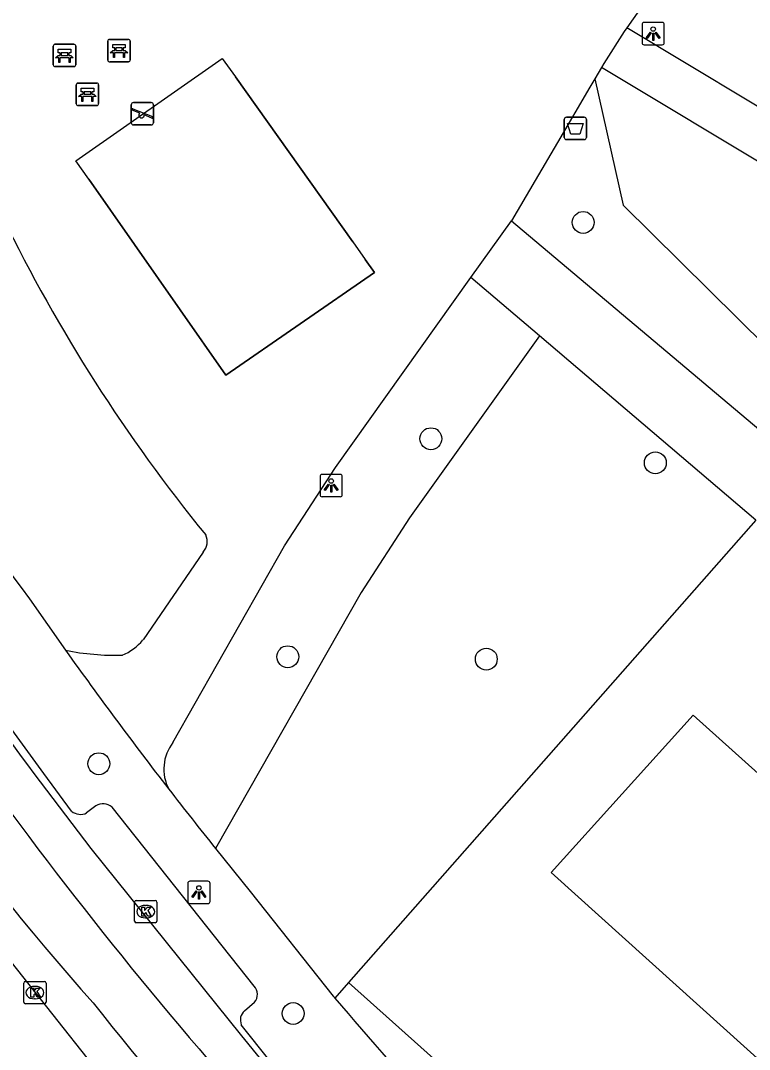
# Model space of a CAD drawing. Extents: x 159040 to 160094, y 381214 to 382518.
# Drawn here: x 159407.24 to 159439.83, y 381696.1 to 381742.07 of the extents above; entities that cross this region are included whole.
import ezdxf

# ---------------------------------------------------------------- set-up
doc = ezdxf.new("R2010")
doc.units = 0
for name, color, linetype in [('IMGEO_Afvalbak', 7, 'Continuous'), ('IMGEO_Bank', 7, 'Continuous'), ('IMGEO_Boom', 7, 'Continuous'), ('IMGEO_Groenvoorziening', 7, 'Continuous'), ('IMGEO_Hek', 7, 'Continuous'), ('IMGEO_Kolk', 7, 'Continuous'), ('IMGEO_Lichtpunt', 7, 'Continuous'), ('IMGEO_Pand', 7, 'Continuous'), ('IMGEO_Rijbaan_lokaal_gesloten', 7, 'Continuous'), ('IMGEO_Speelvoorziening', 7, 'Continuous'), ('IMGEO_Voetpad_gesloten', 7, 'Continuous'), ('IMGEO_Voetpad_open', 7, 'Continuous')]:
    doc.layers.add(name, color=color, linetype=linetype)

msp = doc.modelspace()

# ---------------------------------------------------------------- linework, layer by layer
at = {"layer": 'IMGEO_Afvalbak'}
for p, q in [((159431.546, 381736.852), (159431.546, 381737.652)), ((159431.546, 381737.652), (159431.546, 381736.852)), ((159431.646, 381737.752), (159432.436, 381737.752)), ((159432.436, 381737.752), (159431.646, 381737.752)), ((159432.536, 381737.652), (159432.536, 381736.852)), ((159432.536, 381736.852), (159432.536, 381737.652)), ((159432.436, 381736.752), (159431.646, 381736.752)), ((159431.646, 381736.752), (159432.436, 381736.752))]:
    msp.add_line(p, q, dxfattribs=at)
msp.add_lwpolyline([(159431.689, 381737.466), (159432.393, 381737.466), (159432.244, 381736.996), (159431.838, 381736.996), (159431.689, 381737.466)], dxfattribs=at)
for centre, start, end in [((159431.646, 381737.652), 90, 180), ((159431.646, 381737.652), 90, 180), ((159432.436, 381737.652), 0, 90), ((159432.436, 381737.652), 360, 90), ((159431.646, 381736.852), 180, 270), ((159431.646, 381736.852), 180, 270), ((159432.436, 381736.852), 270, 0), ((159432.436, 381736.852), 270, 0)]:
    msp.add_arc(centre, 0.1, start, end, dxfattribs=at)
at = {"layer": 'IMGEO_Bank'}
for p, q in [((159411.214, 381741.23), (159412.055, 381741.23)), ((159412.055, 381741.23), (159411.214, 381741.23)), ((159408.702, 381740.087), (159408.702, 381740.928)), ((159408.702, 381740.928), (159408.702, 381740.087)), ((159408.777, 381741.012), (159409.618, 381741.012)), ((159409.618, 381741.012), (159408.777, 381741.012)), ((159409.702, 381740.937), (159409.702, 381740.096)), ((159409.702, 381740.096), (159409.702, 381740.937)), ((159411.139, 381740.305), (159411.139, 381741.146)), ((159411.139, 381741.146), (159411.139, 381740.305)), ((159411.448, 381740.736), (159411.448, 381740.842)), ((159411.492, 381740.842), (159411.492, 381740.736)), ((159411.78, 381740.848), (159411.498, 381740.848)), ((159411.786, 381740.736), (159411.786, 381740.842)), ((159411.83, 381740.842), (159411.83, 381740.736)), ((159412.139, 381741.155), (159412.139, 381740.314)), ((159412.139, 381740.314), (159412.139, 381741.155)), ((159409.399, 381740.41), (159409.006, 381740.41)), ((159409.011, 381740.518), (159409.011, 381740.624)), ((159409.055, 381740.624), (159409.055, 381740.518)), ((159409.343, 381740.63), (159409.061, 381740.63)), ((159409.061, 381740.512), (159409.343, 381740.512)), ((159409.349, 381740.518), (159409.349, 381740.624)), ((159409.393, 381740.624), (159409.393, 381740.518)), ((159411.836, 381740.628), (159411.443, 381740.628)), ((159411.498, 381740.73), (159411.78, 381740.73)), ((159409.627, 381740.012), (159408.786, 381740.012)), ((159408.786, 381740.012), (159409.627, 381740.012)), ((159412.064, 381740.23), (159411.223, 381740.23)), ((159411.223, 381740.23), (159412.064, 381740.23)), ((159409.727, 381738.351), (159409.727, 381739.192)), ((159409.727, 381739.192), (159409.727, 381738.351)), ((159409.802, 381739.276), (159410.643, 381739.276)), ((159410.643, 381739.276), (159409.802, 381739.276)), ((159410.727, 381739.201), (159410.727, 381738.36)), ((159410.727, 381738.36), (159410.727, 381739.201)), ((159410.424, 381738.674), (159410.031, 381738.674)), ((159410.036, 381738.782), (159410.036, 381738.888)), ((159410.08, 381738.888), (159410.08, 381738.782)), ((159410.368, 381738.894), (159410.086, 381738.894)), ((159410.086, 381738.776), (159410.368, 381738.776)), ((159410.374, 381738.782), (159410.374, 381738.888)), ((159410.418, 381738.888), (159410.418, 381738.782)), ((159410.652, 381738.276), (159409.811, 381738.276)), ((159409.811, 381738.276), (159410.652, 381738.276))]:
    msp.add_line(p, q, dxfattribs=at)
for points in [[(159409.005, 381740.63), (159408.919, 381740.63), (159408.919, 381740.791), (159409.482, 381740.791), (159409.482, 381740.63), (159409.399, 381740.63)], [(159411.442, 381740.848), (159411.356, 381740.848), (159411.356, 381741.009), (159411.919, 381741.009), (159411.919, 381740.848), (159411.836, 381740.848)], [(159408.949, 381740.41), (159408.807, 381740.41), (159408.919, 381740.512), (159409.005, 381740.512)], [(159408.999, 381740.403), (159408.999, 381740.196), (159408.956, 381740.196), (159408.956, 381740.403)], [(159409.399, 381740.512), (159409.482, 381740.512), (159409.594, 381740.41), (159409.455, 381740.41)], [(159409.449, 381740.403), (159409.449, 381740.196), (159409.405, 381740.196), (159409.405, 381740.403)], [(159411.386, 381740.628), (159411.244, 381740.628), (159411.356, 381740.73), (159411.442, 381740.73)], [(159411.436, 381740.621), (159411.436, 381740.414), (159411.393, 381740.414), (159411.393, 381740.621)], [(159411.836, 381740.73), (159411.919, 381740.73), (159412.031, 381740.628), (159411.892, 381740.628)], [(159411.886, 381740.621), (159411.886, 381740.414), (159411.842, 381740.414), (159411.842, 381740.621)], [(159410.03, 381738.894), (159409.944, 381738.894), (159409.944, 381739.055), (159410.507, 381739.055), (159410.507, 381738.894), (159410.424, 381738.894)], [(159409.974, 381738.674), (159409.832, 381738.674), (159409.944, 381738.776), (159410.03, 381738.776)], [(159410.024, 381738.667), (159410.024, 381738.46), (159409.981, 381738.46), (159409.981, 381738.667)], [(159410.424, 381738.776), (159410.507, 381738.776), (159410.619, 381738.674), (159410.48, 381738.674)], [(159410.474, 381738.667), (159410.474, 381738.46), (159410.43, 381738.46), (159410.43, 381738.667)]]:
    msp.add_lwpolyline(points, dxfattribs=at)
for centre, radius, start, end in [((159411.217, 381741.152), 0.0779, 92.4484, 184.2845), ((159411.217, 381741.152), 0.0779, 92.4484, 184.2845), ((159412.061, 381741.152), 0.0779, 2.4484, 94.2845), ((159412.061, 381741.152), 0.0779, 2.4484, 94.2845), ((159408.78, 381740.934), 0.0779, 92.4484, 184.2845), ((159408.78, 381740.934), 0.0779, 92.4484, 184.2845), ((159409.624, 381740.934), 0.0779, 2.4484, 94.2845), ((159409.624, 381740.934), 0.0779, 2.4484, 94.2845), ((159411.441, 381740.841), 0.00671, 2.8957, 87.1043), ((159411.498, 381740.841), 0.00671, 92.8957, 177.1043), ((159411.78, 381740.841), 0.00671, 2.8957, 87.1043), ((159411.837, 381740.841), 0.00671, 92.8957, 177.1043), ((159408.949, 381740.403), 0.00671, 2.8957, 87.1043), ((159409.006, 381740.403), 0.00671, 92.8957, 177.1043), ((159409.004, 381740.623), 0.00671, 2.8957, 87.1043), ((159409.004, 381740.519), 0.00671, 272.8957, 357.1043), ((159409.061, 381740.623), 0.00671, 92.8957, 177.1043), ((159409.061, 381740.519), 0.00671, 182.8957, 267.1043), ((159409.343, 381740.623), 0.00671, 2.8957, 87.1043), ((159409.343, 381740.519), 0.00671, 272.8957, 357.1043), ((159409.4, 381740.623), 0.00671, 92.8957, 177.1043), ((159409.4, 381740.519), 0.00671, 182.8957, 267.1043), ((159409.398, 381740.403), 0.00671, 2.8957, 87.1043), ((159409.455, 381740.403), 0.00671, 92.8957, 177.1043), ((159411.217, 381740.308), 0.0779, 182.4484, 274.2845), ((159411.217, 381740.308), 0.0779, 182.4484, 274.2845), ((159411.386, 381740.621), 0.00671, 2.8957, 87.1043), ((159411.443, 381740.621), 0.00671, 92.8957, 177.1043), ((159411.441, 381740.737), 0.00671, 272.8957, 357.1043), ((159411.498, 381740.737), 0.00671, 182.8957, 267.1043), ((159411.78, 381740.737), 0.00671, 272.8957, 357.1043), ((159411.837, 381740.737), 0.00671, 182.8957, 267.1043), ((159411.835, 381740.621), 0.00671, 2.8957, 87.1043), ((159411.892, 381740.621), 0.00671, 92.8957, 177.1043), ((159412.061, 381740.308), 0.0779, 272.4484, 4.2845), ((159412.061, 381740.308), 0.0779, 272.4484, 4.2845), ((159408.78, 381740.09), 0.0779, 182.4484, 274.2845), ((159408.78, 381740.09), 0.0779, 182.4484, 274.2845), ((159409.624, 381740.09), 0.0779, 272.4484, 4.2845), ((159409.624, 381740.09), 0.0779, 272.4484, 4.2845), ((159409.805, 381739.198), 0.0779, 92.4484, 184.2845), ((159409.805, 381739.198), 0.0779, 92.4484, 184.2845), ((159410.649, 381739.198), 0.0779, 2.4484, 94.2845), ((159410.649, 381739.198), 0.0779, 2.4484, 94.2845), ((159409.974, 381738.667), 0.00671, 2.8957, 87.1043), ((159410.031, 381738.667), 0.00671, 92.8957, 177.1043), ((159410.029, 381738.887), 0.00671, 2.8957, 87.1043), ((159410.029, 381738.783), 0.00671, 272.8957, 357.1043), ((159410.086, 381738.887), 0.00671, 92.8957, 177.1043), ((159410.086, 381738.783), 0.00671, 182.8957, 267.1043), ((159410.368, 381738.887), 0.00671, 2.8957, 87.1043), ((159410.368, 381738.783), 0.00671, 272.8957, 357.1043), ((159410.425, 381738.887), 0.00671, 92.8957, 177.1043), ((159410.425, 381738.783), 0.00671, 182.8957, 267.1043), ((159410.423, 381738.667), 0.00671, 2.8957, 87.1043), ((159410.48, 381738.667), 0.00671, 92.8957, 177.1043), ((159409.805, 381738.354), 0.0779, 182.4484, 274.2845), ((159409.805, 381738.354), 0.0779, 182.4484, 274.2845), ((159410.649, 381738.354), 0.0779, 272.4484, 4.2845), ((159410.649, 381738.354), 0.0779, 272.4484, 4.2845)]:
    msp.add_arc(centre, radius, start, end, dxfattribs=at)
at = {"layer": 'IMGEO_Boom'}
for centre in [(159432.392, 381733.053), (159425.585, 381723.388), (159435.619, 381722.31), (159419.184, 381713.648), (159428.06, 381713.543), (159410.738, 381708.868), (159419.425, 381697.708)]:
    msp.add_circle(centre, 0.489, dxfattribs=at)
at = {"layer": 'IMGEO_Groenvoorziening'}
for points in [[(159432.907, 381739.463), (159434.183, 381733.818), (159440.591, 381727.489), (159446.833, 381727.447)], [(159430.433, 381727.989), (159424.631, 381719.85), (159422.462, 381716.518), (159415.957, 381705.077)], [(159440.116, 381719.748), (159421.899, 381699.09)], [(159421.899, 381699.09), (159421.291, 381698.401)], [(159421.899, 381699.09), (159434.55, 381687.796), (159439.031, 381683.796), (159456.442, 381668.254)]]:
    msp.add_lwpolyline(points, dxfattribs=at)
at = {"layer": 'IMGEO_Hek'}
for points in [[(159422.1, 381732.192), (159416.847, 381739.559)], [(159410.293, 381734.98), (159416.421, 381726.229), (159423.069, 381730.821), (159422.651, 381731.391)], [(159434.55, 381687.796), (159421.899, 381699.09)]]:
    msp.add_lwpolyline(points, dxfattribs=at)
at = {"layer": 'IMGEO_Kolk'}
for p, q in [((159412.333, 381701.834), (159412.333, 381702.686)), ((159412.408, 381702.76), (159413.26, 381702.76)), ((159413.334, 381702.686), (159413.334, 381701.834)), ((159412.821, 381702.54), (159412.846, 381702.54)), ((159413.26, 381701.76), (159412.408, 381701.76)), ((159412.844, 381701.98), (159412.819, 381701.98)), ((159407.38, 381698.216), (159407.38, 381699.068)), ((159407.455, 381699.142), (159408.307, 381699.142)), ((159407.868, 381698.922), (159407.893, 381698.922)), ((159408.381, 381699.068), (159408.381, 381698.216)), ((159408.307, 381698.142), (159407.455, 381698.142)), ((159407.891, 381698.362), (159407.866, 381698.362))]:
    msp.add_line(p, q, dxfattribs=at)
for points in [[(159412.333, 381701.834), (159412.333, 381702.686)], [(159412.408, 381702.76), (159413.26, 381702.76)], [(159413.334, 381702.686), (159413.334, 381701.834)], [(159412.654, 381702.46), (159412.777, 381702.46), (159412.777, 381702.309), (159412.907, 381702.46), (159413.071, 381702.46), (159412.925, 381702.309), (159413.078, 381702.06), (159412.926, 381702.06), (159412.841, 381702.224), (159412.777, 381702.157), (159412.777, 381702.06), (159412.654, 381702.06), (159412.654, 381702.46)], [(159413.26, 381701.76), (159412.408, 381701.76)], [(159407.38, 381698.216), (159407.38, 381699.068)], [(159407.455, 381699.142), (159408.307, 381699.142)], [(159408.381, 381699.068), (159408.381, 381698.216)], [(159407.701, 381698.842), (159407.824, 381698.842), (159407.824, 381698.691), (159407.954, 381698.842), (159408.118, 381698.842), (159407.972, 381698.691), (159408.125, 381698.442), (159407.973, 381698.442), (159407.888, 381698.606), (159407.824, 381698.539), (159407.824, 381698.442), (159407.701, 381698.442), (159407.701, 381698.842)], [(159408.307, 381698.142), (159407.455, 381698.142)]]:
    msp.add_lwpolyline(points, dxfattribs=at)
for centre, start, end in [((159412.41, 381702.684), 91.552, 178.448), ((159412.41, 381702.684), 91.552, 178.448), ((159413.258, 381702.684), 1.552, 88.448), ((159413.258, 381702.684), 1.552, 88.448), ((159412.41, 381701.836), 181.552, 268.448), ((159412.41, 381701.836), 181.552, 268.448), ((159413.258, 381701.836), 271.552, 358.448), ((159413.258, 381701.836), 271.552, 358.448), ((159407.457, 381699.066), 91.552, 178.448), ((159407.457, 381699.066), 91.552, 178.448), ((159408.305, 381699.066), 1.552, 88.448), ((159408.305, 381699.066), 1.552, 88.448), ((159407.457, 381698.218), 181.552, 268.448), ((159407.457, 381698.218), 181.552, 268.448), ((159408.305, 381698.218), 271.552, 358.448), ((159408.305, 381698.218), 271.552, 358.448)]:
    msp.add_arc(centre, 0.0765, start, end, dxfattribs=at)
for centre, major_axis, ratio, start_param, end_param in [((159412.82, 381702.26), (-0.387, 0.002), 0.722429, 4.712389, 7.853982), ((159412.845, 381702.26), (-0.39, 0.002), 0.717154, 1.570796, 4.712389), ((159407.867, 381698.642), (-0.387, 0.002), 0.722429, 4.712389, 7.853982), ((159407.892, 381698.642), (-0.39, 0.002), 0.717154, 1.570796, 4.712389)]:
    msp.add_ellipse(centre, major_axis=major_axis, ratio=ratio, start_param=start_param, end_param=end_param, dxfattribs=at)
at = {"layer": 'IMGEO_Lichtpunt'}
for p, q in [((159435.024, 381741.894), (159435.024, 381741.087)), ((159435.024, 381741.894), (159435.024, 381741.087)), ((159435.926, 381741.989), (159435.118, 381741.989)), ((159435.926, 381741.989), (159435.118, 381741.989)), ((159436.02, 381741.087), (159436.02, 381741.894)), ((159436.02, 381741.087), (159436.02, 381741.894)), ((159435.118, 381740.993), (159435.926, 381740.993)), ((159435.118, 381740.993), (159435.926, 381740.993)), ((159420.627, 381721.701), (159420.627, 381720.894)), ((159420.627, 381721.701), (159420.627, 381720.894)), ((159421.529, 381721.796), (159420.721, 381721.796)), ((159421.529, 381721.796), (159420.721, 381721.796)), ((159421.623, 381720.894), (159421.623, 381721.701)), ((159421.623, 381720.894), (159421.623, 381721.701)), ((159420.721, 381720.8), (159421.529, 381720.8)), ((159420.721, 381720.8), (159421.529, 381720.8)), ((159414.713, 381703.522), (159414.713, 381702.715)), ((159414.713, 381703.522), (159414.713, 381702.715)), ((159415.615, 381703.617), (159414.807, 381703.617)), ((159415.615, 381703.617), (159414.807, 381703.617)), ((159415.709, 381702.715), (159415.709, 381703.522)), ((159415.709, 381702.715), (159415.709, 381703.522)), ((159414.807, 381702.621), (159415.615, 381702.621)), ((159414.807, 381702.621), (159415.615, 381702.621))]:
    msp.add_line(p, q, dxfattribs=at)
for points in [[(159435.398, 381741.558), (159435.437, 381741.53), (159435.249, 381741.268), (159435.211, 381741.295), (159435.398, 381741.558)], [(159435.5, 381741.51), (159435.547, 381741.51), (159435.547, 381741.188), (159435.5, 381741.188), (159435.5, 381741.51)], [(159435.61, 381741.53), (159435.648, 381741.557), (159435.835, 381741.295), (159435.796, 381741.267), (159435.61, 381741.53)], [(159421.001, 381721.365), (159421.04, 381721.337), (159420.852, 381721.075), (159420.814, 381721.102), (159421.001, 381721.365)], [(159421.103, 381721.317), (159421.15, 381721.317), (159421.15, 381720.995), (159421.103, 381720.995), (159421.103, 381721.317)], [(159421.213, 381721.337), (159421.251, 381721.364), (159421.438, 381721.102), (159421.399, 381721.074), (159421.213, 381721.337)], [(159415.087, 381703.186), (159415.126, 381703.158), (159414.938, 381702.896), (159414.9, 381702.923), (159415.087, 381703.186)], [(159415.189, 381703.138), (159415.236, 381703.138), (159415.236, 381702.816), (159415.189, 381702.816), (159415.189, 381703.138)], [(159415.299, 381703.158), (159415.337, 381703.185), (159415.524, 381702.923), (159415.485, 381702.895), (159415.299, 381703.158)]]:
    msp.add_lwpolyline(points, dxfattribs=at)
for centre in [(159435.523, 381741.692), (159421.126, 381721.499), (159415.212, 381703.32)]:
    msp.add_circle(centre, 0.0994, dxfattribs=at)
for centre, start, end in [((159435.118, 381741.894), 90, 180), ((159435.118, 381741.894), 90, 180), ((159435.926, 381741.894), 0, 90), ((159435.926, 381741.894), 0, 90), ((159435.118, 381741.087), 180, 270), ((159435.118, 381741.087), 180, 270), ((159435.926, 381741.087), 270, 0), ((159435.926, 381741.087), 270, 360), ((159420.721, 381721.701), 90, 180), ((159420.721, 381721.701), 90, 180), ((159421.529, 381721.701), 0, 90), ((159421.529, 381721.701), 0, 90), ((159420.721, 381720.894), 180, 270), ((159420.721, 381720.894), 180, 270), ((159421.529, 381720.894), 270, 0), ((159421.529, 381720.894), 270, 360), ((159414.807, 381703.522), 90, 180), ((159414.807, 381703.522), 90, 180), ((159415.615, 381703.522), 0, 90), ((159415.615, 381703.522), 0, 90), ((159414.807, 381702.715), 180, 270), ((159414.807, 381702.715), 180, 270), ((159415.615, 381702.715), 270, 0), ((159415.615, 381702.715), 270, 360)]:
    msp.add_arc(centre, 0.0946, start, end, dxfattribs=at)
at = {"layer": 'IMGEO_Pand'}
msp.add_lwpolyline([(159458.496, 381666.956), (159464.573, 381673.722), (159458.728, 381678.972), (159462.07, 381682.692), (159464.567, 381685.473), (159457.65, 381691.689), (159451.812, 381685.23), (159430.957, 381704.007), (159437.305, 381711.045), (159443.55, 381705.434), (159449.144, 381711.661), (159447.567, 381713.085), (159452.805, 381718.887), (159470.887, 381702.618), (159470.952, 381702.56), (159469.686, 381701.113), (159475.494, 381695.898), (159477.243, 381697.88), (159476.316, 381698.718), (159482.579, 381705.642), (159482.739, 381705.666), (159488.691, 381700.32), (159494.664, 381706.971)], dxfattribs=at)
at = {"layer": 'IMGEO_Rijbaan_lokaal_gesloten'}
for points in [[(159410.385, 381705.082), (159417.121, 381696.704)], [(159406.016, 381700.997), (159413.071, 381692.088)]]:
    msp.add_lwpolyline(points, dxfattribs=at)
for centre, radius, start, end in [((159505.895, 381782.949), 127.63, 198.03033, 221.6169), ((159556.102, 381816.87), 185.548, 207.66404, 221.01635), ((159570.928, 381829.999), 203.416, 213.66168, 217.88628), ((159670.514, 381907.131), 333.583, 218.78296, 226.1886), ((159604.295, 381849.53), 241.64, 219.2313, 222.36033)]:
    msp.add_arc(centre, radius, start, end, dxfattribs=at)
at = {"layer": 'IMGEO_Speelvoorziening'}
for p, q in [((159412.188, 381737.506), (159412.188, 381738.306)), ((159412.188, 381738.306), (159412.188, 381737.506)), ((159412.571, 381737.934), (159412.232, 381738.071)), ((159412.257, 381738.131), (159413.133, 381737.778)), ((159412.288, 381738.406), (159413.078, 381738.406)), ((159413.078, 381738.406), (159412.288, 381738.406)), ((159413.178, 381738.306), (159413.178, 381737.506)), ((159413.178, 381737.506), (159413.178, 381738.306)), ((159413.109, 381737.718), (159412.769, 381737.855)), ((159413.078, 381737.406), (159412.288, 381737.406)), ((159412.288, 381737.406), (159413.078, 381737.406))]:
    msp.add_line(p, q, dxfattribs=at)
for centre, radius, start, end in [((159412.288, 381738.306), 0.1, 90, 180), ((159412.288, 381738.306), 0.1, 90, 180), ((159412.245, 381738.101), 0.0327, 68.078, 248.078), ((159413.078, 381738.306), 0.1, 0, 90), ((159413.078, 381738.306), 0.1, 360, 90), ((159412.65, 381737.844), 0.12, 130.9928, 5.1632), ((159413.121, 381737.748), 0.0327, 248.078, 68.078), ((159412.288, 381737.506), 0.1, 180, 270), ((159412.288, 381737.506), 0.1, 180, 270), ((159413.078, 381737.506), 0.1, 270, 0), ((159413.078, 381737.506), 0.1, 270, 0)]:
    msp.add_arc(centre, radius, start, end, dxfattribs=at)
at = {"layer": 'IMGEO_Voetpad_gesloten'}
for points in [[(159444.308, 381755.747), (159442.767, 381753.6), (159441.056, 381751.216), (159438.702, 381747.938), (159437.643, 381746.462), (159436.222, 381744.43), (159434.342, 381741.741)], [(159434.342, 381741.741), (159434.228, 381741.578), (159433.313, 381740.155), (159433.206, 381739.972)], [(159416.847, 381739.559), (159422.1, 381732.192), (159422.651, 381731.391), (159423.069, 381730.821), (159416.421, 381726.229), (159410.293, 381734.98), (159409.706, 381735.804), (159416.258, 381740.376), (159416.847, 381739.559)], [(159433.206, 381739.972), (159432.907, 381739.463)], [(159432.907, 381739.463), (159432.694, 381739.1), (159431.242, 381736.629), (159430.239, 381734.922), (159429.187, 381733.13)], [(159427.376, 381730.591), (159429.187, 381733.13)], [(159414.051, 381709.817), (159419.044, 381718.599), (159421.325, 381722.103), (159427.376, 381730.591)], [(159415.4, 381718.326), (159412.712, 381714.401)]]:
    msp.add_lwpolyline(points, dxfattribs=at)
for centre, radius, start, end in [((159472.16, 381765.291), 73.097, 205.98041, 219.20372), ((159414.888, 381718.795), 0.694, 317.5305, 25.0111), ((159410.905, 381715.879), 2.334, 292.2239, 320.718), ((159411.501, 381725.216), 11.502, 258.7098, 271.4306), ((159575.888, 381833.109), 204.868, 215.57051, 217.73369), ((159415.578, 381708.631), 1.934, 142.1596, 207.6994)]:
    msp.add_arc(centre, radius, start, end, dxfattribs=at)
at = {"layer": 'IMGEO_Voetpad_open'}
for points in [[(159450.714, 381731.918), (159434.342, 381741.741)], [(159449.315, 381730.306), (159433.206, 381739.972)], [(159429.187, 381733.13), (159442.235, 381722.151)], [(159430.433, 381727.989), (159427.376, 381730.591)], [(159440.116, 381719.748), (159430.433, 381727.989)], [(159407.631, 381716.233), (159409.249, 381713.937)], [(159409.522, 381706.749), (159408.278, 381708.429), (159405.324, 381712.472)], [(159410.608, 381706.985), (159410.189, 381706.669)], [(159417.681, 381698.934), (159411.327, 381706.923)], [(159415.957, 381705.077), (159417.508, 381703.164), (159421.219, 381698.485), (159421.255, 381698.443), (159421.291, 381698.401)], [(159417.255, 381697.829), (159417.69, 381698.209)], [(159418.392, 381695.586), (159417.107, 381697.209)]]:
    msp.add_lwpolyline(points, dxfattribs=at)
for centre, radius, start, end in [((159484.938, 381773.722), 96.34, 204.78282, 216.63597), ((159572.765, 381830.725), 200.938, 217.7411, 218.70476), ((159409.915, 381707.203), 0.6, 229.1385, 297.1827), ((159410.924, 381706.455), 0.618, 49.3172, 120.8259), ((159417.303, 381698.567), 0.527, 317.2457, 44.1767), ((159661.546, 381903.277), 315.748, 220.45573, 223.11467), ((159417.591, 381697.421), 0.528, 129.4696, 203.6788)]:
    msp.add_arc(centre, radius, start, end, dxfattribs=at)

doc.saveas('drawing.dxf')
